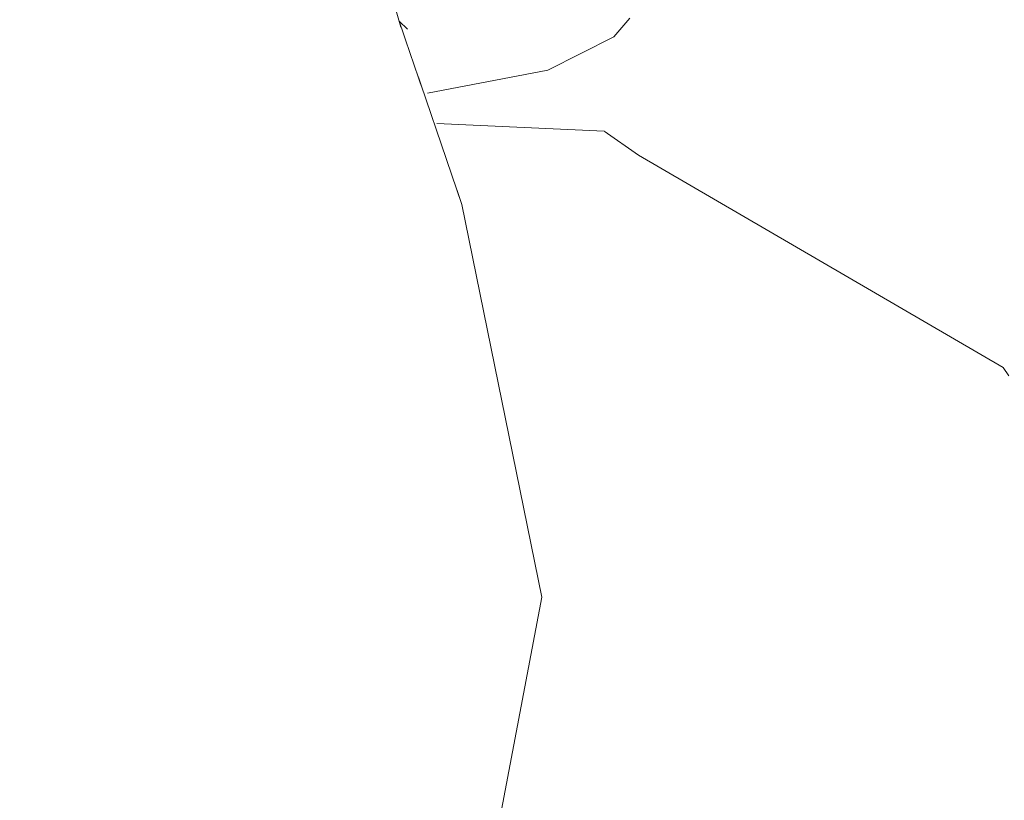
# Model space of a CAD drawing. Header units: millimetres. Extents: x 0 to 650, y -1 to 707.
# Tile 305 of 348: x 506.677 to 507.236, y 457.905 to 458.348. Entities that reach past the tile are written whole.
import ezdxf
from ezdxf.xclip import XClip

# ---------------------------------------------------------------- set-up
doc = ezdxf.new("R2010")
doc.units = ezdxf.units.MM
doc.header["$MEASUREMENT"] = 0
doc.header["$XCLIPFRAME"] = 0
doc.linetypes.add('Wipeout_Contour', pattern=[1000, 0, -1000])
doc.layers.add('Interior - Mobiliário .ARQ', color=7, linetype='Continuous')

# ---------------------------------------------------------------- blocks, each defined once
blk = doc.blocks.new('Desenho_5_5', base_point=(26.09266, 442.80587))
at = {"color": 254, "linetype": 'Wipeout_Contour', "lineweight": 0, "ltscale": 3417.47869}
blk.add_wipeout([(506.87648, 458.4025), (506.89256, 458.34741), (506.90382, 458.32184), (506.96343, 458.33335), (506.88637, 458.42464)], dxfattribs=at).dxf.layer = 'Interior - Mobiliário .ARQ'
at = {"color": 254, "linetype": 'Wipeout_Contour', "lineweight": 0, "ltscale": 2049.884825}
blk.add_wipeout([(506.62833, 458.38935), (506.51022, 458.31112), (506.75661, 458.4028)], dxfattribs=at).dxf.layer = 'Interior - Mobiliário .ARQ'
at = {"color": 254, "linetype": 'Wipeout_Contour', "lineweight": 0, "ltscale": 2050.390207}
blk.add_wipeout([(507.03262, 458.0099), (507.54841, 457.57406), (507.2356, 458.15061)], dxfattribs=at).dxf.layer = 'Interior - Mobiliário .ARQ'
at = {"color": 254, "linetype": 'Wipeout_Contour', "lineweight": 0, "ltscale": 2049.277926}
blk.add_wipeout([(506.63763, 457.99016), (506.92343, 457.75641), (506.76558, 458.08694)], dxfattribs=at).dxf.layer = 'Interior - Mobiliário .ARQ'
at = {"color": 254, "linetype": 'Wipeout_Contour', "lineweight": 0, "ltscale": 2049.504465}
blk.add_wipeout([(506.75661, 458.4028), (506.51022, 458.31112), (506.56244, 458.29379)], dxfattribs=at).dxf.layer = 'Interior - Mobiliário .ARQ'
at = {"color": 254, "linetype": 'Wipeout_Contour', "lineweight": 0, "ltscale": 2049.990092}
blk.add_wipeout([(507.01442, 458.33839), (507.00531, 458.3524), (506.96343, 458.33335)], dxfattribs=at).dxf.layer = 'Interior - Mobiliário .ARQ'
at = {"color": 254, "linetype": 'Wipeout_Contour', "lineweight": 0, "ltscale": 2050.603529}
blk.add_wipeout([(507.2356, 458.15061), (507.02855, 458.27129), (507.03262, 458.0099)], dxfattribs=at).dxf.layer = 'Interior - Mobiliário .ARQ'
at = {"color": 254, "linetype": 'Wipeout_Contour', "lineweight": 0, "ltscale": 2048.778589}
blk.add_wipeout([(506.63763, 457.99016), (506.4872, 457.8487), (506.92343, 457.75641)], dxfattribs=at).dxf.layer = 'Interior - Mobiliário .ARQ'
at = {"layer": 'Interior - Mobiliário .ARQ', "color": 7, "linetype": 'Continuous', "lineweight": 0}
blk.add_line((507.2356, 458.15061), (507.23879, 458.14583), dxfattribs=at)
at = {"color": 254, "linetype": 'Wipeout_Contour', "lineweight": 0, "ltscale": 2050.673628}
blk.add_wipeout([(506.96343, 458.33335), (506.9769, 458.31959), (507.01442, 458.33839)], dxfattribs=at).dxf.layer = 'Interior - Mobiliário .ARQ'
at = {"color": 254, "linetype": 'Wipeout_Contour', "lineweight": 0, "ltscale": 3418.110245}
blk.add_wipeout([(506.8935, 458.4406), (506.88637, 458.42464), (506.96343, 458.33335), (507.00531, 458.3524), (506.89534, 458.44343)], dxfattribs=at).dxf.layer = 'Interior - Mobiliário .ARQ'
at = {"color": 254, "linetype": 'Wipeout_Contour', "lineweight": 0, "ltscale": 2050.694843}
blk.add_wipeout([(507.01619, 458.3587), (507.01442, 458.33839), (507.02349, 458.349)], dxfattribs=at).dxf.layer = 'Interior - Mobiliário .ARQ'
at = {"layer": 'Interior - Mobiliário .ARQ', "color": 7, "linetype": 'Continuous', "lineweight": 0}
blk.add_line((507.02349, 458.349), (507.01442, 458.33839), dxfattribs=at)
at = {"color": 254, "linetype": 'Wipeout_Contour', "lineweight": 0, "ltscale": 2050.207838}
blk.add_wipeout([(506.70057, 458.18586), (506.88418, 458.52594), (506.75661, 458.4028)], dxfattribs=at).dxf.layer = 'Interior - Mobiliário .ARQ'
at = {"color": 254, "linetype": 'Wipeout_Contour', "lineweight": 0, "ltscale": 2050.540828}
blk.add_wipeout([(506.90382, 458.32184), (506.90816, 458.30784), (506.96343, 458.33335)], dxfattribs=at).dxf.layer = 'Interior - Mobiliário .ARQ'
at = {"color": 254, "linetype": 'Wipeout_Contour', "lineweight": 0, "ltscale": 2049.762364}
blk.add_wipeout([(506.88418, 458.52594), (506.70057, 458.18586), (506.8576, 458.36025)], dxfattribs=at).dxf.layer = 'Interior - Mobiliário .ARQ'
at = {"color": 254, "linetype": 'Wipeout_Contour', "lineweight": 0, "ltscale": 2049.99189}
blk.add_wipeout([(506.90816, 458.30784), (506.9769, 458.31959), (506.96343, 458.33335)], dxfattribs=at).dxf.layer = 'Interior - Mobiliário .ARQ'
at = {"layer": 'Interior - Mobiliário .ARQ', "color": 7, "linetype": 'Continuous', "lineweight": 0}
blk.add_line((507.01442, 458.33839), (506.9769, 458.31959), dxfattribs=at)
at = {"color": 254, "linetype": 'Wipeout_Contour', "lineweight": 0, "ltscale": 2050.167546}
blk.add_wipeout([(506.89731, 458.34283), (506.97349, 458.0202), (506.92818, 458.24331)], dxfattribs=at).dxf.layer = 'Interior - Mobiliário .ARQ'
at = {"color": 254, "linetype": 'Wipeout_Contour', "lineweight": 0, "ltscale": 2049.219269}
blk.add_wipeout([(506.76242, 458.09194), (506.70057, 458.18586), (506.63546, 457.99723)], dxfattribs=at).dxf.layer = 'Interior - Mobiliário .ARQ'
at = {"color": 254, "linetype": 'Wipeout_Contour', "lineweight": 0, "ltscale": 2048.904536}
blk.add_wipeout([(506.47769, 458.17695), (506.70057, 458.18586), (506.75661, 458.4028)], dxfattribs=at).dxf.layer = 'Interior - Mobiliário .ARQ'
at = {"color": 254, "linetype": 'Wipeout_Contour', "lineweight": 0, "ltscale": 2050.076278}
blk.add_wipeout([(506.97349, 458.0202), (506.89731, 458.34283), (506.85428, 458.21809)], dxfattribs=at).dxf.layer = 'Interior - Mobiliário .ARQ'
at = {"layer": 'Interior - Mobiliário .ARQ', "color": 7, "linetype": 'Continuous', "lineweight": 0}
blk.add_line((506.9769, 458.31959), (506.90856, 458.30655), dxfattribs=at)
at = {"color": 254, "linetype": 'Wipeout_Contour', "lineweight": 0, "ltscale": 2049.562451}
blk.add_wipeout([(506.75661, 458.4028), (506.56244, 458.29379), (506.47769, 458.17695)], dxfattribs=at).dxf.layer = 'Interior - Mobiliário .ARQ'
at = {"color": 254, "linetype": 'Wipeout_Contour', "lineweight": 0, "ltscale": 2049.674614}
blk.add_wipeout([(506.84829, 458.22003), (506.76558, 458.08694), (506.85428, 458.21809)], dxfattribs=at).dxf.layer = 'Interior - Mobiliário .ARQ'
at = {"color": 254, "linetype": 'Wipeout_Contour', "lineweight": 0, "ltscale": 2049.512641}
blk.add_wipeout([(506.76558, 458.08694), (506.92343, 457.75641), (506.85428, 458.21809)], dxfattribs=at).dxf.layer = 'Interior - Mobiliário .ARQ'
at = {"color": 254, "linetype": 'Wipeout_Contour', "lineweight": 0, "ltscale": 2049.222536}
blk.add_wipeout([(506.63546, 457.99723), (506.70057, 458.18586), (506.47769, 458.17695)], dxfattribs=at).dxf.layer = 'Interior - Mobiliário .ARQ'
at = {"color": 254, "linetype": 'Wipeout_Contour', "lineweight": 0, "ltscale": 2049.751444}
blk.add_wipeout([(506.84829, 458.22003), (506.70057, 458.18586), (506.76242, 458.09194)], dxfattribs=at).dxf.layer = 'Interior - Mobiliário .ARQ'
at = {"color": 254, "linetype": 'Wipeout_Contour', "lineweight": 0, "ltscale": 2049.511723}
blk.add_wipeout([(506.97349, 458.0202), (506.85428, 458.21809), (506.92343, 457.75641)], dxfattribs=at).dxf.layer = 'Interior - Mobiliário .ARQ'
at = {"color": 254, "linetype": 'Wipeout_Contour', "lineweight": 0, "ltscale": 2049.254613}
blk.add_wipeout([(506.70057, 458.18586), (506.84829, 458.22003), (506.8576, 458.36025)], dxfattribs=at).dxf.layer = 'Interior - Mobiliário .ARQ'
at = {"color": 254, "linetype": 'Wipeout_Contour', "lineweight": 0, "ltscale": 2049.212432}
blk.add_wipeout([(506.93054, 457.75502), (506.94038, 457.77522), (506.97349, 458.0202)], dxfattribs=at).dxf.layer = 'Interior - Mobiliário .ARQ'
at = {"color": 254, "linetype": 'Wipeout_Contour', "lineweight": 0, "ltscale": 2050.510472}
blk.add_wipeout([(506.8576, 458.36025), (506.84829, 458.22003), (506.89356, 458.34398)], dxfattribs=at).dxf.layer = 'Interior - Mobiliário .ARQ'
at = {"color": 254, "linetype": 'Wipeout_Contour', "lineweight": 0, "ltscale": 2050.198331}
blk.add_wipeout([(507.00907, 458.28496), (506.92818, 458.24331), (506.97349, 458.0202)], dxfattribs=at).dxf.layer = 'Interior - Mobiliário .ARQ'
at = {"color": 254, "linetype": 'Wipeout_Contour', "lineweight": 0, "ltscale": 2050.009973}
blk.add_wipeout([(506.8576, 458.36025), (506.89356, 458.34398), (506.87648, 458.4025)], dxfattribs=at).dxf.layer = 'Interior - Mobiliário .ARQ'
at = {"color": 254, "linetype": 'Wipeout_Contour', "lineweight": 0, "ltscale": 2049.263298}
blk.add_wipeout([(506.97349, 458.0202), (507.00707, 458.0219), (507.00907, 458.28496)], dxfattribs=at).dxf.layer = 'Interior - Mobiliário .ARQ'
at = {"layer": 'Interior - Mobiliário .ARQ', "color": 7, "linetype": 'Continuous', "lineweight": 0}
for p, q in [((506.87648, 458.4025), (506.89356, 458.34398)), ((506.89731, 458.34283), (506.89256, 458.34741))]:
    blk.add_line(p, q, dxfattribs=at)
at = {"color": 254, "linetype": 'Wipeout_Contour', "lineweight": 0, "ltscale": 2050.681391}
blk.add_wipeout([(506.91391, 458.2893), (506.92818, 458.24331), (507.00907, 458.28496)], dxfattribs=at).dxf.layer = 'Interior - Mobiliário .ARQ'
at = {"color": 254, "linetype": 'Wipeout_Contour', "lineweight": 0, "ltscale": 2049.292609}
blk.add_wipeout([(506.94284, 457.77359), (506.97112, 457.8385), (507.00707, 458.0219)], dxfattribs=at).dxf.layer = 'Interior - Mobiliário .ARQ'
at = {"layer": 'Interior - Mobiliário .ARQ', "color": 7, "linetype": 'Continuous', "lineweight": 0}
blk.add_line((506.89256, 458.34741), (506.92818, 458.24331), dxfattribs=at)
at = {"color": 254, "linetype": 'Wipeout_Contour', "lineweight": 0, "ltscale": 2049.879202}
blk.add_wipeout([(506.97349, 458.0202), (506.94284, 457.77359), (507.00707, 458.0219)], dxfattribs=at).dxf.layer = 'Interior - Mobiliário .ARQ'
at = {"color": 254, "linetype": 'Wipeout_Contour', "lineweight": 0, "ltscale": 2049.938652}
blk.add_wipeout([(507.03262, 458.0099), (506.99687, 457.8395), (507.33469, 457.45905)], dxfattribs=at).dxf.layer = 'Interior - Mobiliário .ARQ'
at = {"color": 254, "linetype": 'Wipeout_Contour', "lineweight": 0, "ltscale": 2049.000395}
blk.add_wipeout([(506.97112, 457.8385), (506.99687, 457.8395), (507.00707, 458.0219)], dxfattribs=at).dxf.layer = 'Interior - Mobiliário .ARQ'
at = {"color": 254, "linetype": 'Wipeout_Contour', "lineweight": 0, "ltscale": 2049.491266}
blk.add_wipeout([(507.54841, 457.57406), (507.03262, 458.0099), (507.33469, 457.45905)], dxfattribs=at).dxf.layer = 'Interior - Mobiliário .ARQ'
at = {"layer": 'Interior - Mobiliário .ARQ', "color": 7, "linetype": 'Continuous', "lineweight": 0}
for p, q in [((506.97349, 458.0202), (506.92818, 458.24331)), ((506.92343, 457.75641), (506.97349, 458.0202))]:
    blk.add_line(p, q, dxfattribs=at)
at = {"color": 254, "linetype": 'Wipeout_Contour', "lineweight": 0, "ltscale": 2050.103285}
blk.add_wipeout([(507.00707, 458.0219), (506.99687, 457.8395), (507.03262, 458.0099)], dxfattribs=at).dxf.layer = 'Interior - Mobiliário .ARQ'
at = {"color": 254, "linetype": 'Wipeout_Contour', "lineweight": 0, "ltscale": 2050.735144}
blk.add_wipeout([(507.02855, 458.27129), (507.00907, 458.28496), (507.00707, 458.0219)], dxfattribs=at).dxf.layer = 'Interior - Mobiliário .ARQ'
at = {"layer": 'Interior - Mobiliário .ARQ', "color": 7, "linetype": 'Continuous', "lineweight": 0}
blk.add_line((507.00907, 458.28496), (506.91391, 458.2893), dxfattribs=at)
at = {"color": 254, "linetype": 'Wipeout_Contour', "lineweight": 0, "ltscale": 2049.408487}
blk.add_wipeout([(507.02855, 458.27129), (507.00707, 458.0219), (507.03262, 458.0099)], dxfattribs=at).dxf.layer = 'Interior - Mobiliário .ARQ'
at = {"layer": 'Interior - Mobiliário .ARQ', "color": 7, "linetype": 'Continuous', "lineweight": 0}
for p in [(507.00907, 458.28496), (507.2356, 458.15061)]:
    blk.add_line(p, (507.02855, 458.27129), dxfattribs=at)

msp = doc.modelspace()

# ---------------------------------------------------------------- block references
at = {"color": 7, "linetype": 'Continuous', "lineweight": 0}
ref = msp.add_blockref('Desenho_5_5', (26.09266, 442.80587), dxfattribs=at)
XClip(ref).set_block_clipping_path([(360.0636904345, 428.2751855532), (639.463055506, 506.7925253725)])

doc.saveas('drawing.dxf')
